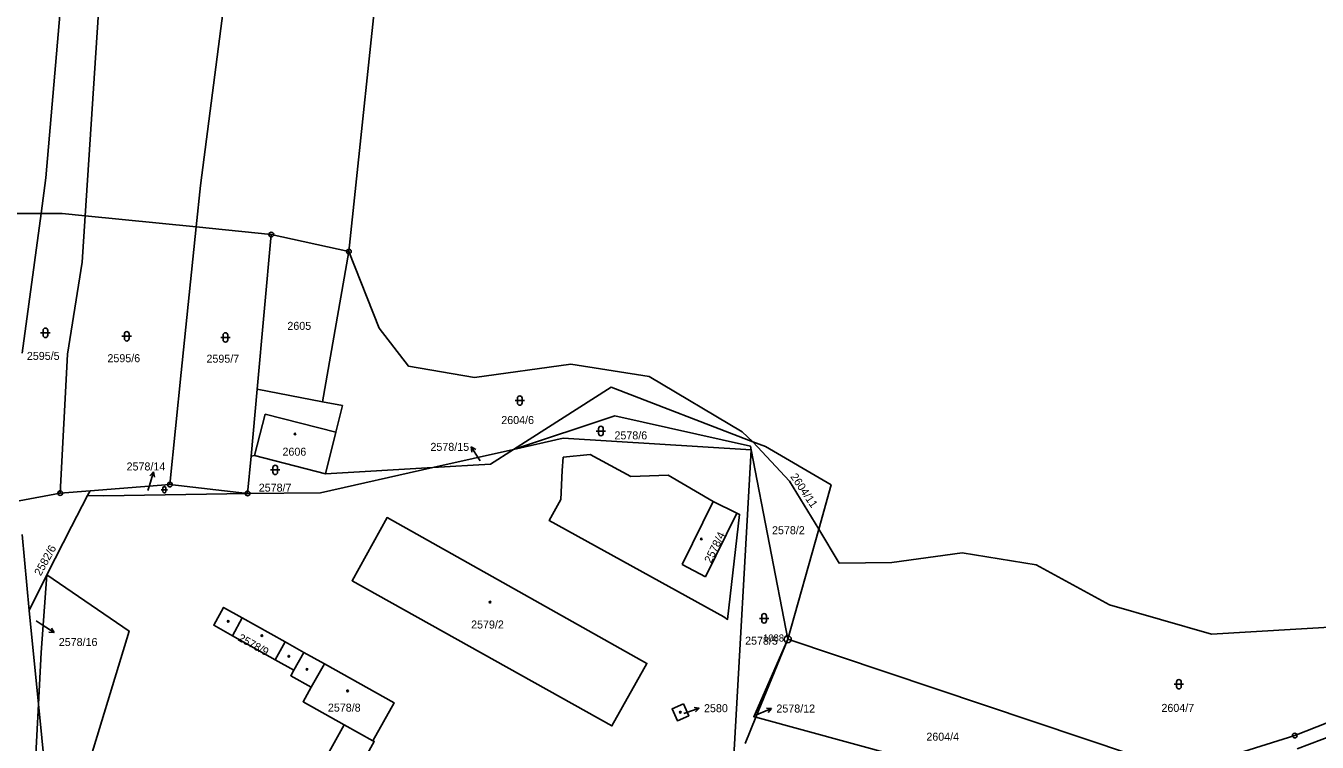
# Model space of a CAD drawing. Extents: x -733394 to -722299, y -1082822 to -1075049.
# Drawn here: x -728570.3 to -728295.9, y -1077472.5 to -1077320.2 of the extents above; entities that cross this region are included whole.
import ezdxf

# ---------------------------------------------------------------- set-up
doc = ezdxf.new("R2010")
doc.units = 0
for name, color, linetype in [('Hranice parcel', 7, 'Continuous'), ('Parcelní čísla', 7, 'Continuous'), ('Pop  PČ popisy', 7, 'Continuous'), ('Vnitřní kresba', 7, 'Continuous'), ('Značky bodu BP', 7, 'Continuous'), ('Značky budov', 7, 'Continuous'), ('Značky kultur', 7, 'Continuous')]:
    doc.layers.add(name, color=color, linetype=linetype)

msp = doc.modelspace()

# ---------------------------------------------------------------- linework, layer by layer
at = {"layer": 'Hranice parcel'}
for p, q in [((-728557.66, -1077360.55), (-728554.64, -1077313.74)), ((-728567.05, -1077360.05), (-728566.04, -1077352.53)), ((-728571.06, -1077389.8), (-728567.05, -1077360.05)), ((-728558.3, -1077370.44), (-728557.66, -1077360.55)), ((-728557.66, -1077360.55), (-728534.08, -1077362.93)), ((-728534.08, -1077362.93), (-728518.13, -1077364.55)), ((-728518.13, -1077364.55), (-728521.13, -1077397.41)), ((-728501.63, -1077368.17), (-728518.13, -1077364.55)), ((-728501.63, -1077368.17), (-728507.29, -1077400.09)), ((-728521.13, -1077397.41), (-728522.44, -1077411.66)), ((-728507.29, -1077400.09), (-728521.13, -1077397.41)), ((-728466.69, -1077410.23), (-728483.83, -1077414.08)), ((-728416.18, -1077410.28), (-728419.9, -1077476.62)), ((-728416.18, -1077410.28), (-728408.4, -1077450.56)), ((-728522.44, -1077411.66), (-728523.16, -1077419.57)), ((-728483.83, -1077414.08), (-728506.62, -1077415.44)), ((-728556.63, -1077419.01), (-728562.99, -1077419.5)), ((-728556.63, -1077419.01), (-728557.17, -1077420.04)), ((-728539.69, -1077417.71), (-728556.63, -1077419.01)), ((-728523.16, -1077419.57), (-728539.69, -1077417.71)), ((-728562.99, -1077419.5), (-728571.72, -1077421.16)), ((-728408.4, -1077450.56), (-728401.82, -1077427.18)), ((-728571.07, -1077428.31), (-728569.61, -1077444.43)), ((-728569.61, -1077444.43), (-728565.81, -1077436.91)), ((-728569.61, -1077444.43), (-728567.6, -1077464.35)), ((-728415.21, -1077467.16), (-728408.4, -1077450.56)), ((-728324.82, -1077478.64), (-728408.4, -1077450.56)), ((-728511.2, -1077453.37), (-728513.33, -1077457.16)), ((-728300.17, -1077473.87), (-728266.28, -1077460.93)), ((-728562.1, -1077518.99), (-728567.6, -1077464.35)), ((-728415.21, -1077467.16), (-728417.48, -1077472.71))]:
    msp.add_line(p, q, dxfattribs=at)
for points in [[(-728566.04, -1077352.53), (-728562.64, -1077312.86), (-728552.07, -1077229.47), (-728543.05, -1077162.93), (-728540.49, -1077130.74), (-728539.15, -1077093.5)], [(-728534.08, -1077362.93), (-728533.16, -1077354.1), (-728526.12, -1077299.39), (-728513.94, -1077215.53), (-728504.74, -1077158.15), (-728496.68, -1077094.63)], [(-728462.87, -1077100.28), (-728475.47, -1077174.24), (-728482.38, -1077218.45), (-728494.68, -1077301.64), (-728501.63, -1077368.17)], [(-728593.15, -1077360.18), (-728592.68, -1077360.08), (-728567.05, -1077360.05)], [(-728567.05, -1077360.05), (-728562.56, -1077360.05), (-728557.66, -1077360.55)], [(-728539.69, -1077417.71), (-728537.3, -1077393.86), (-728534.08, -1077362.93)], [(-728501.63, -1077368.17), (-728495.23, -1077384.42), (-728489, -1077392.51), (-728474.94, -1077394.92), (-728454.49, -1077392.1), (-728437.84, -1077394.72), (-728418.06, -1077406.49), (-728415.83, -1077408.58)], [(-728562.99, -1077419.5), (-728561.43, -1077390.01), (-728558.3, -1077370.44)], [(-728401.82, -1077427.18), (-728397.51, -1077434.39), (-728386.31, -1077434.27), (-728371.36, -1077432.2), (-728355.6, -1077434.77), (-728340.03, -1077443.24), (-728318.34, -1077449.53), (-728290.91, -1077447.83), (-728279.01, -1077444.94), (-728261.18, -1077442.43), (-728247.39, -1077431.48), (-728225.95, -1077410.65), (-728190.88, -1077389.17)], [(-728415.83, -1077408.58), (-728445.9, -1077397.02), (-728466.69, -1077410.23)], [(-728506.62, -1077415.44), (-728504.42, -1077406.55), (-728503.02, -1077400.91), (-728507.29, -1077400.09)], [(-728466.69, -1077410.23), (-728445.13, -1077403.12), (-728416.34, -1077409.5), (-728416.18, -1077410.28)], [(-728466.69, -1077410.23), (-728456.11, -1077407.86), (-728416.18, -1077410.28)], [(-728483.83, -1077414.08), (-728471.59, -1077413.35), (-728466.69, -1077410.23)], [(-728401.82, -1077427.18), (-728408.01, -1077416.95), (-728415.83, -1077408.58)], [(-728401.82, -1077427.18), (-728399.2, -1077417.78), (-728413.16, -1077409.63), (-728415.83, -1077408.58)], [(-728506.62, -1077415.44), (-728521.7, -1077411.49), (-728522.44, -1077411.66)], [(-728456.09, -1077411.87), (-728456.34, -1077414.68), (-728456.6, -1077420.88), (-728459.1, -1077425.3), (-728421.96, -1077445.81), (-728421.17, -1077446.35), (-728418.65, -1077424.05), (-728419.21, -1077423.77), (-728424.23, -1077421.26), (-728433.79, -1077415.72), (-728441.72, -1077415.98), (-728450.35, -1077411.29), (-728456.09, -1077411.87)], [(-728523.16, -1077419.57), (-728507.67, -1077419.43), (-728483.83, -1077414.08)], [(-728193.93, -1077418.82), (-728226.66, -1077431.58), (-728243.63, -1077448.78), (-728249.66, -1077451.85), (-728267.91, -1077458.17), (-728300.68, -1077471.04), (-728324.82, -1077478.64)], [(-728565.81, -1077436.91), (-728560.61, -1077426.64), (-728557.17, -1077420.04)], [(-728557.17, -1077420.04), (-728553.77, -1077420.08), (-728523.16, -1077419.57)], [(-728468.93, -1077438.53), (-728493.54, -1077424.73), (-728500.98, -1077438.14), (-728445.76, -1077469.01), (-728438.32, -1077455.71), (-728468.93, -1077438.53)], [(-728567.6, -1077464.35), (-728567.01, -1077453.41), (-728565.81, -1077436.91)], [(-728565.81, -1077436.91), (-728548.35, -1077448.84), (-728558.21, -1077481.2), (-728553.77, -1077498.93)], [(-728511.2, -1077453.37), (-728515.17, -1077451.14), (-728524.29, -1077446.04), (-728528.26, -1077443.82), (-728530.38, -1077447.61), (-728526.41, -1077449.84), (-728517.3, -1077454.94), (-728513.33, -1077457.16)], [(-728415.21, -1077467.16), (-728415.64, -1077467.04), (-728408.4, -1077450.56)], [(-728513.33, -1077457.16), (-728513.99, -1077458.34), (-728509.63, -1077460.78), (-728511.38, -1077463.86), (-728502.63, -1077468.76), (-728506.57, -1077475.78), (-728500.2, -1077479.35), (-728496.27, -1077472.33), (-728496.57, -1077472.2), (-728492.01, -1077464.11), (-728506.82, -1077455.79), (-728511.2, -1077453.37)], [(-728584.35, -1077607.99), (-728582.54, -1077596.82), (-728576.71, -1077554.59), (-728568.34, -1077477.68), (-728567.6, -1077464.35)], [(-728430.57, -1077464.3), (-728432.99, -1077465.39), (-728431.84, -1077467.91), (-728429.43, -1077466.82), (-728430.57, -1077464.3)], [(-728324.82, -1077478.64), (-728345.51, -1077486.22), (-728415.21, -1077467.16)]]:
    msp.add_lwpolyline(points, dxfattribs=at)
at = {"layer": 'Pop  PČ popisy'}
for p, q in [((-728474.01, -1077412.2), (-728475.64, -1077409.68)), ((-728475.64, -1077409.68), (-728474.68, -1077410.25)), ((-728475.64, -1077409.68), (-728475.52, -1077410.8)), ((-728473.73, -1077412.63), (-728474.01, -1077412.2)), ((-728544.02, -1077417.87), (-728543.14, -1077415)), ((-728543.14, -1077415), (-728543.91, -1077415.81)), ((-728543.14, -1077415), (-728542.96, -1077416.1)), ((-728544.35, -1077418.96), (-728544.02, -1077417.87)), ((-728568.11, -1077446.66), (-728566.79, -1077447.53)), ((-728566.79, -1077447.53), (-728564.27, -1077449.16)), ((-728564.27, -1077449.16), (-728565.39, -1077449.04)), ((-728564.27, -1077449.16), (-728564.84, -1077448.2)), ((-728430.03, -1077466.2), (-728427.19, -1077465.22)), ((-728427.19, -1077465.22), (-728428.3, -1077465.08)), ((-728427.19, -1077465.22), (-728427.98, -1077466.02)), ((-728414.58, -1077466.46), (-728411.82, -1077465.29)), ((-728411.82, -1077465.29), (-728412.94, -1077465.22)), ((-728411.82, -1077465.29), (-728412.54, -1077466.14)), ((-728430.45, -1077466.35), (-728430.03, -1077466.2)), ((-728415.21, -1077466.72), (-728414.58, -1077466.46))]:
    msp.add_line(p, q, dxfattribs=at)
at = {"layer": 'Vnitřní kresba'}
for p, q in [((-728519.44, -1077402.73), (-728521.7, -1077411.49)), ((-728504.42, -1077406.55), (-728519.44, -1077402.73)), ((-728430.87, -1077434.72), (-728424.23, -1077421.26)), ((-728419.21, -1077423.77), (-728425.88, -1077437.29)), ((-728425.88, -1077437.29), (-728430.87, -1077434.72)), ((-728524.29, -1077446.04), (-728526.41, -1077449.84)), ((-728515.17, -1077451.14), (-728517.3, -1077454.94)), ((-728506.82, -1077455.79), (-728509.63, -1077460.78)), ((-728502.63, -1077468.76), (-728496.57, -1077472.2))]:
    msp.add_line(p, q, dxfattribs=at)
at = {"layer": 'Značky bodu BP'}
for centre, radius in [((-728518.13, -1077364.55), 0.5), ((-728518.13, -1077364.55), 0.0303), ((-728501.63, -1077368.17), 0.5), ((-728501.63, -1077368.17), 0.0303), ((-728562.99, -1077419.5), 0.5), ((-728539.69, -1077417.71), 0.5), ((-728539.69, -1077417.71), 0.0303), ((-728523.16, -1077419.57), 0.5), ((-728562.99, -1077419.5), 0.0303), ((-728523.16, -1077419.57), 0.0303), ((-728408.4, -1077450.56), 0.75), ((-728408.4, -1077450.56), 0.03), ((-728300.68, -1077471.04), 0.5), ((-728300.68, -1077471.04), 0.0303)]:
    msp.add_circle(centre, radius, dxfattribs=at)
at = {"layer": 'Značky budov'}
for centre in [(-728513.1, -1077406.93), (-728426.75, -1077429.26), (-728471.67, -1077442.68), (-728527.29, -1077446.77), (-728520.13, -1077449.81), (-728514.41, -1077454.2), (-728510.54, -1077456.97), (-728501.93, -1077461.55), (-728431.22, -1077466.08)]:
    msp.add_circle(centre, 0.175, dxfattribs=at)
at = {"layer": 'Značky kultur'}
for p, q in [((-728567.14, -1077385.44), (-728565.14, -1077385.44)), ((-728566.64, -1077384.94), (-728566.64, -1077385.94)), ((-728565.64, -1077385.94), (-728565.64, -1077384.94)), ((-728549.36, -1077385.68), (-728549.36, -1077386.68)), ((-728548.36, -1077386.68), (-728548.36, -1077385.68)), ((-728528.38, -1077385.93), (-728528.38, -1077386.93)), ((-728527.38, -1077386.93), (-728527.38, -1077385.93)), ((-728549.86, -1077386.18), (-728547.86, -1077386.18)), ((-728528.88, -1077386.43), (-728526.88, -1077386.43)), ((-728466.35, -1077399.84), (-728464.35, -1077399.84)), ((-728465.85, -1077399.34), (-728465.85, -1077400.34)), ((-728464.85, -1077400.34), (-728464.85, -1077399.34)), ((-728449.1, -1077406.31), (-728447.1, -1077406.31)), ((-728448.6, -1077405.81), (-728448.6, -1077406.81)), ((-728447.6, -1077406.81), (-728447.6, -1077405.81)), ((-728518.29, -1077414.59), (-728516.29, -1077414.59)), ((-728517.79, -1077414.09), (-728517.79, -1077415.09)), ((-728516.79, -1077415.09), (-728516.79, -1077414.09)), ((-728541.52, -1077418.78), (-728540.18, -1077418.78)), ((-728541.19, -1077418.45), (-728541.19, -1077419.12)), ((-728540.52, -1077419.12), (-728540.52, -1077418.45)), ((-728414.42, -1077446.13), (-728412.42, -1077446.13)), ((-728413.92, -1077445.63), (-728413.92, -1077446.63)), ((-728412.92, -1077446.63), (-728412.92, -1077445.63)), ((-728326.3, -1077460.15), (-728324.3, -1077460.15)), ((-728325.8, -1077459.65), (-728325.8, -1077460.65)), ((-728324.8, -1077460.65), (-728324.8, -1077459.65))]:
    msp.add_line(p, q, dxfattribs=at)
for centre, radius, start, end in [((-728566.14, -1077384.94), 0.5, 0, 180), ((-728566.14, -1077385.94), 0.5, 180, 359.9879), ((-728548.86, -1077385.68), 0.5, 0, 180), ((-728527.88, -1077385.93), 0.5, 0, 180), ((-728548.86, -1077386.68), 0.5, 180, 359.9879), ((-728527.88, -1077386.93), 0.5, 180, 359.9879), ((-728465.35, -1077399.34), 0.5, 0, 180), ((-728465.35, -1077400.34), 0.5, 180, 359.9879), ((-728448.1, -1077405.81), 0.5, 0, 180), ((-728448.1, -1077406.81), 0.5, 180, 359.9879), ((-728517.29, -1077414.09), 0.5, 0, 180), ((-728517.29, -1077415.09), 0.5, 180, 359.9879), ((-728540.85, -1077418.45), 0.335, 0, 180), ((-728540.85, -1077419.12), 0.335, 180, 359.9879), ((-728413.42, -1077445.63), 0.5, 0, 180), ((-728413.42, -1077446.63), 0.5, 180, 359.9879), ((-728325.3, -1077459.65), 0.5, 0, 180), ((-728325.3, -1077460.65), 0.5, 180, 359.9879)]:
    msp.add_arc(centre, radius, start, end, dxfattribs=at)

# ---------------------------------------------------------------- texts
at = {"layer": 'Parcelní čísla'}
for s, p in [('2605', (-728514.72, -1077384.81)), ('2595/5', (-728570.07, -1077391.2)), ('2595/6', (-728552.95, -1077391.69)), ('2595/7', (-728531.91, -1077391.79)), ('2604/6', (-728469.27, -1077404.83)), ('2578/6', (-728445.22, -1077408.09)), ('2606', (-728515.76, -1077411.56)), ('2578/15', (-728484.32, -1077410.53)), ('2578/14', (-728548.88, -1077414.7)), ('2578/7', (-728520.8, -1077419.2)), ('2578/2', (-728411.74, -1077428.25)), ('2579/2', (-728475.68, -1077448.29)), ('2578/16', (-728563.29, -1077452.01)), ('2578/5', (-728417.46, -1077451.73)), ('2578/8', (-728506.11, -1077465.96)), ('2580', (-728426.19, -1077466.08)), ('2578/12', (-728410.81, -1077466.15)), ('2604/7', (-728329, -1077466.02)), ('2604/4', (-728378.95, -1077472.14))]:
    msp.add_text(s, height=1.7, dxfattribs=at).set_placement(p)
for s, rotation, p in [('2604/11', 304, (-728407.92, -1077416.01)), ('2578/4', 64, (-728424.7, -1077434.53)), ('2582/6', 61, (-728567.13, -1077437.24)), ('2578/9', 331, (-728525.36, -1077450.79))]:
    msp.add_text(s, height=1.7, rotation=rotation, dxfattribs=at).set_placement(p)
at = {"layer": 'Značky bodu BP'}
msp.add_text('1088', height=1.5, dxfattribs=at).set_placement((-728413.65, -1077451.06))

doc.saveas('drawing.dxf')
